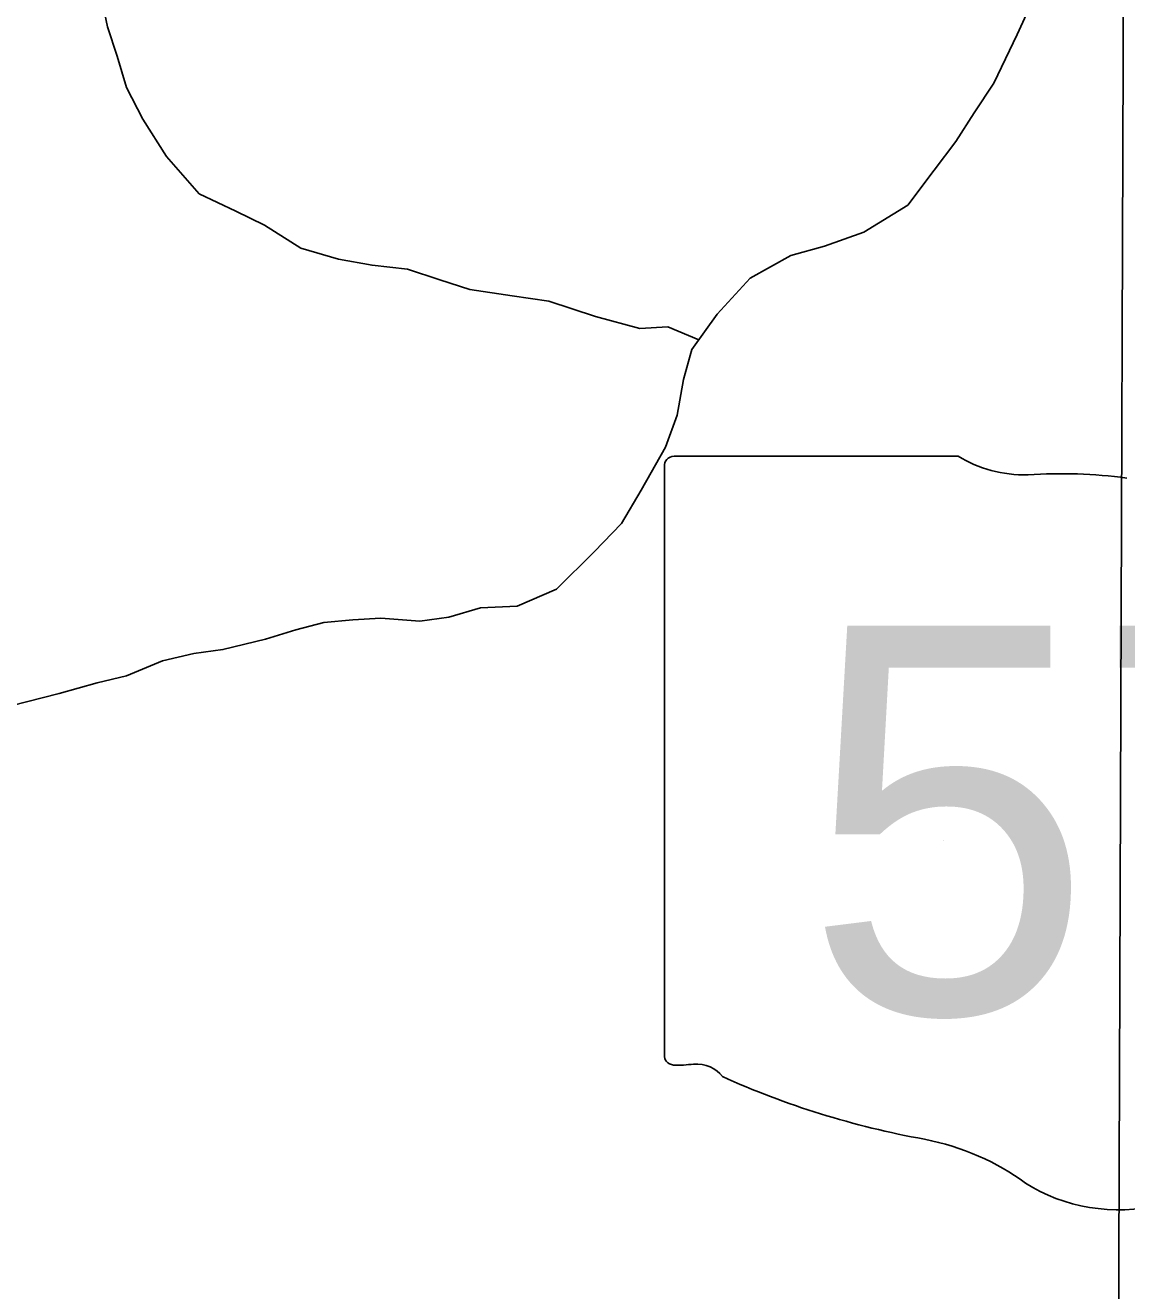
# Model space of a CAD drawing. Extents: x 0 to 34, y 0 to 22.
# Drawn here: x 4.2909 to 4.6651, y 17.998 to 18.4282 of the extents above; entities that cross this region are included whole.
import ezdxf

# ---------------------------------------------------------------- set-up
doc = ezdxf.new("R2010")
doc.units = 0
for name, color, linetype in [('GM_X_Minor_River', 7, 'Continuous'), ('GM_X_Section', 7, 'Continuous'), ('GM_X_State_Location', 7, 'Continuous'), ('GM_X_State_Shield', 7, 'Continuous')]:
    doc.layers.add(name, color=color, linetype=linetype)

msp = doc.modelspace()

# ---------------------------------------------------------------- linework, layer by layer
at = {"layer": 'GM_X_Minor_River'}
for points in [[(4.63418, 18.43902), (4.62784, 18.4251), (4.61994, 18.40856), (4.6133, 18.39845), (4.60704, 18.3887), (4.59965, 18.37898), (4.5907, 18.36701), (4.57573, 18.35781), (4.56237, 18.35314), (4.55093, 18.34994), (4.53713, 18.34224), (4.5259, 18.32994), (4.51732, 18.31796), (4.51447, 18.30777), (4.51234, 18.29567), (4.50834, 18.28475), (4.5001, 18.27011), (4.49343, 18.25886), (4.48415, 18.24917), (4.47139, 18.23652), (4.458, 18.2307), (4.44548, 18.23019), (4.4348, 18.22698), (4.42491, 18.22565), (4.41166, 18.22667), (4.40217, 18.22609), (4.39229, 18.22514), (4.38276, 18.22267), (4.37246, 18.21946), (4.35799, 18.21594), (4.3481, 18.21461), (4.33744, 18.21216), (4.3252, 18.20709), (4.3153, 18.20463), (4.30234, 18.20108), (4.28595, 18.19684)], [(4.51972, 18.3213), (4.50913, 18.32571), (4.49964, 18.32513), (4.48455, 18.32922), (4.46873, 18.33445), (4.45625, 18.33621), (4.44188, 18.33839), (4.4317, 18.34162), (4.42077, 18.34524), (4.40867, 18.34662), (4.39733, 18.34873), (4.38451, 18.35239), (4.37215, 18.36022), (4.36238, 18.36496), (4.34998, 18.37089), (4.33885, 18.38363), (4.33075, 18.39631), (4.32527, 18.40704), (4.32206, 18.41772), (4.31884, 18.42765), (4.31676, 18.43755)]]:
    msp.add_lwpolyline(points, dxfattribs=at)
at = {"layer": 'GM_X_Section'}
for points in [[(3.6746, 18.51513), (4.66416, 18.4797), (4.66052, 17.47484), (3.65747, 17.49805)], [(4.66416, 18.4797), (5.65349, 18.46087), (5.65514, 17.45551), (4.66052, 17.47484)]]:
    msp.add_lwpolyline(points, close=True, dxfattribs=at)
at = {"layer": 'GM_X_State_Shield'}
for p, q in [((4.60786, 18.28173), (4.51134, 18.28173)), ((4.50809, 18.27828), (4.50809, 18.07816))]:
    msp.add_line(p, q, dxfattribs=at)
for centre, major_axis, start_param, end_param in [((4.51187, 18.27871), (0.00382, 0), 1.712693, 3.28349), ((4.63085, 18.30496), (0.03703, 0), 4.042523, 4.731795), ((4.64312, 18.16938), (0.13295, 0), 1.404758, 1.657858), ((4.5119, 18.07772), (0.00385, 0), 3.00124, 4.508301), ((4.51249, 18.0982), (0.0294, 0), 4.665946, 4.897461), ((4.5185, 18.06662), (0.0106, 0), 0.519207, 1.627899), ((4.65233, 18.24642), (0.2524, 0), 4.195997, 4.488961), ((4.57708, 17.98826), (0.07897, 0), 0.823519, 1.323587), ((4.66249, 18.06562), (0.05011, 0), 4.026481, 4.996735)]:
    msp.add_ellipse(centre, major_axis=major_axis, ratio=0.8, start_param=start_param, end_param=end_param, dxfattribs=at)

# ---------------------------------------------------------------- texts
at = {"layer": 'GM_X_State_Location'}
msp.add_text('576', height=0.000189, rotation=0, dxfattribs=at).set_placement((4.60232, 18.15114))
at = {"layer": 'GM_X_State_Shield'}
msp.add_text('576', height=0.131836, dxfattribs=at).set_placement((4.55552, 18.09227))

doc.saveas('drawing.dxf')
